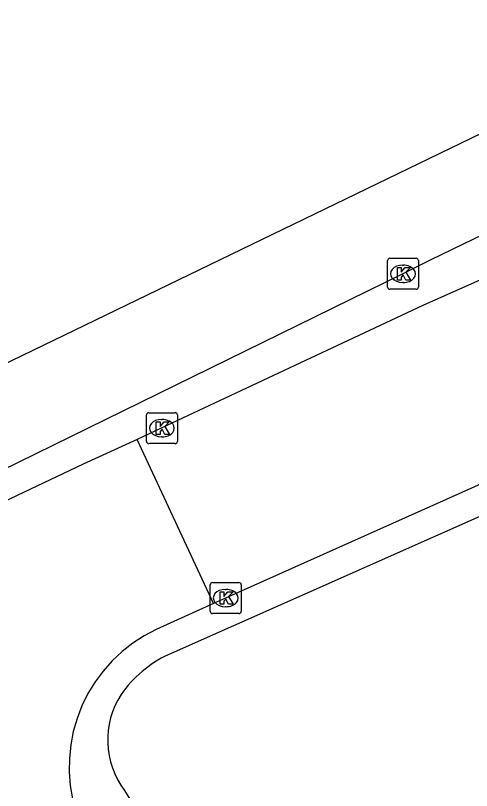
# Model space of a CAD drawing. Extents: x 159888 to 160757, y 384031 to 384746.
# Drawn here: x 160087 to 160101.7, y 384604.42 to 384629.43 of the extents above; entities that cross this region are included whole.
import ezdxf

# ---------------------------------------------------------------- set-up
doc = ezdxf.new("R2010")
doc.units = 0
for name, color, linetype in [('IMGEO_Kolk', 7, 'Continuous'), ('IMGEO_Rijbaan_lokaal_open', 7, 'Continuous'), ('IMGEO_Rijbaan_regionaal_gesloten', 7, 'Continuous'), ('IMGEO_Voetpad_open', 7, 'Continuous')]:
    doc.layers.add(name, color=color, linetype=linetype)

msp = doc.modelspace()

# ---------------------------------------------------------------- linework, layer by layer
at = {"layer": 'IMGEO_Kolk'}
for p, q in [((160098.995, 384620.67), (160098.995, 384621.522)), ((160099.07, 384621.596), (160099.922, 384621.596)), ((160099.996, 384621.522), (160099.996, 384620.67)), ((160099.483, 384621.376), (160099.508, 384621.376)), ((160099.506, 384620.816), (160099.481, 384620.816)), ((160099.922, 384620.596), (160099.07, 384620.596)), ((160091.219, 384615.689), (160091.219, 384616.541)), ((160091.294, 384616.615), (160092.146, 384616.615)), ((160092.22, 384616.541), (160092.22, 384615.689)), ((160091.707, 384616.395), (160091.732, 384616.395)), ((160091.73, 384615.835), (160091.705, 384615.835)), ((160092.146, 384615.615), (160091.294, 384615.615)), ((160093.278, 384610.206), (160093.278, 384611.058)), ((160093.353, 384611.132), (160094.205, 384611.132)), ((160094.279, 384611.058), (160094.279, 384610.206)), ((160093.766, 384610.912), (160093.791, 384610.912)), ((160093.789, 384610.352), (160093.764, 384610.352)), ((160094.205, 384610.132), (160093.353, 384610.132))]:
    msp.add_line(p, q, dxfattribs=at)
for points in [[(160098.995, 384620.67), (160098.995, 384621.522)], [(160099.07, 384621.596), (160099.922, 384621.596)], [(160099.996, 384621.522), (160099.996, 384620.67)], [(160099.316, 384621.296), (160099.439, 384621.296), (160099.439, 384621.145), (160099.569, 384621.296), (160099.733, 384621.296), (160099.587, 384621.145), (160099.74, 384620.896), (160099.588, 384620.896), (160099.503, 384621.06), (160099.439, 384620.993), (160099.439, 384620.896), (160099.316, 384620.896), (160099.316, 384621.296)], [(160099.922, 384620.596), (160099.07, 384620.596)], [(160091.219, 384615.689), (160091.219, 384616.541)], [(160091.294, 384616.615), (160092.146, 384616.615)], [(160092.22, 384616.541), (160092.22, 384615.689)], [(160091.54, 384616.315), (160091.663, 384616.315), (160091.663, 384616.164), (160091.793, 384616.315), (160091.957, 384616.315), (160091.811, 384616.164), (160091.964, 384615.915), (160091.812, 384615.915), (160091.727, 384616.079), (160091.663, 384616.012), (160091.663, 384615.915), (160091.54, 384615.915), (160091.54, 384616.315)], [(160092.146, 384615.615), (160091.294, 384615.615)], [(160093.278, 384610.206), (160093.278, 384611.058)], [(160093.353, 384611.132), (160094.205, 384611.132)], [(160094.279, 384611.058), (160094.279, 384610.206)], [(160093.599, 384610.832), (160093.722, 384610.832), (160093.722, 384610.681), (160093.852, 384610.832), (160094.016, 384610.832), (160093.87, 384610.681), (160094.023, 384610.432), (160093.871, 384610.432), (160093.786, 384610.596), (160093.722, 384610.529), (160093.722, 384610.432), (160093.599, 384610.432), (160093.599, 384610.832)], [(160094.205, 384610.132), (160093.353, 384610.132)]]:
    msp.add_lwpolyline(points, dxfattribs=at)
for centre, start, end in [((160099.072, 384621.52), 91.552, 178.448), ((160099.072, 384621.52), 91.552, 178.448), ((160099.92, 384621.52), 1.552, 88.448), ((160099.92, 384621.52), 1.552, 88.448), ((160099.072, 384620.672), 181.552, 268.448), ((160099.072, 384620.672), 181.552, 268.448), ((160099.92, 384620.672), 271.552, 358.448), ((160099.92, 384620.672), 271.552, 358.448), ((160091.296, 384616.539), 91.552, 178.448), ((160091.296, 384616.539), 91.552, 178.448), ((160092.144, 384616.539), 1.552, 88.448), ((160092.144, 384616.539), 1.552, 88.448), ((160091.296, 384615.691), 181.552, 268.448), ((160091.296, 384615.691), 181.552, 268.448), ((160092.144, 384615.691), 271.552, 358.448), ((160092.144, 384615.691), 271.552, 358.448), ((160093.355, 384611.056), 91.552, 178.448), ((160093.355, 384611.056), 91.552, 178.448), ((160094.203, 384611.056), 1.552, 88.448), ((160094.203, 384611.056), 1.552, 88.448), ((160093.355, 384610.208), 181.552, 268.448), ((160093.355, 384610.208), 181.552, 268.448), ((160094.203, 384610.208), 271.552, 358.448), ((160094.203, 384610.208), 271.552, 358.448)]:
    msp.add_arc(centre, 0.0765, start, end, dxfattribs=at)
for centre, major_axis, ratio, start_param, end_param in [((160099.482, 384621.096), (-0.387, 0.002), 0.722429, 4.712389, 7.853982), ((160099.507, 384621.096), (-0.39, 0.002), 0.717154, 1.570796, 4.712389), ((160091.706, 384616.115), (-0.387, 0.002), 0.722429, 4.712389, 7.853982), ((160091.731, 384616.115), (-0.39, 0.002), 0.717154, 1.570796, 4.712389), ((160093.765, 384610.632), (-0.387, 0.002), 0.722429, 4.712389, 7.853982), ((160093.79, 384610.632), (-0.39, 0.002), 0.717154, 1.570796, 4.712389)]:
    msp.add_ellipse(centre, major_axis=major_axis, ratio=ratio, start_param=start_param, end_param=end_param, dxfattribs=at)
at = {"layer": 'IMGEO_Rijbaan_lokaal_open'}
for points in [[(160176.41, 384654.004), (160175.686, 384653.683), (160162.399, 384647.743), (160144.458, 384639.763), (160126.52, 384631.808), (160109.512, 384624.247), (160100.139, 384620.074), (160091.697, 384616.115), (160090.918, 384615.744)], [(160178.864, 384648.558), (160178.178, 384648.254), (160165.367, 384642.524), (160146.544, 384634.198), (160128.638, 384626.191), (160112.569, 384619.039), (160093.773, 384610.631), (160093.382, 384610.454)], [(160090.918, 384615.744), (160089.185, 384614.955), (160072.085, 384606.834)], [(160093.382, 384610.454), (160090.918, 384615.744)], [(160093.382, 384610.454), (160091.537, 384609.619), (160091.149, 384609.414), (160090.782, 384609.175), (160090.437, 384608.904), (160090.117, 384608.604), (160089.826, 384608.276), (160089.565, 384607.924), (160089.337, 384607.549), (160089.143, 384607.156), (160088.985, 384606.747), (160088.864, 384606.325), (160088.781, 384605.895), (160088.737, 384605.458), (160088.732, 384605.02), (160088.767, 384604.583), (160088.84, 384604.15), (160088.951, 384603.726), (160089.101, 384603.314), (160089.286, 384602.916), (160089.506, 384602.537), (160089.752, 384602.188), (160090.321, 384601.203)]]:
    msp.add_lwpolyline(points, dxfattribs=at)
at = {"layer": 'IMGEO_Rijbaan_regionaal_gesloten'}
for points in [[(160013.443, 384582.29), (160022.181, 384586.577), (160056.938, 384603.792), (160124.235, 384636.399), (160172.896, 384659.514), (160176.646, 384661.295), (160199.533, 384671.786), (160241.721, 384691.124)], [(160051.034, 384597.347), (160052.142, 384597.867), (160067.94, 384605.632), (160083.713, 384613.363), (160099.478, 384621.101), (160100.406, 384621.559), (160109.527, 384625.978), (160118.928, 384630.438), (160138.462, 384639.606), (160158.014, 384648.764), (160177.522, 384657.939), (160178.098, 384658.209), (160197.066, 384667.108), (160205.886, 384671.287)]]:
    msp.add_lwpolyline(points, dxfattribs=at)
at = {"layer": 'IMGEO_Voetpad_open'}
for points in [[(160130.131, 384625.774), (160091.923, 384608.802)], [(160090.514, 384604.421), (160093.359, 384599.796)]]:
    msp.add_lwpolyline(points, dxfattribs=at)
for centre, radius, start, end in [((160093.57, 384605.302), 3.868, 115.2071, 144.9436), ((160092.709, 384606.052), 2.735, 147.4454, 216.6151)]:
    msp.add_arc(centre, radius, start, end, dxfattribs=at)

doc.saveas('drawing.dxf')
